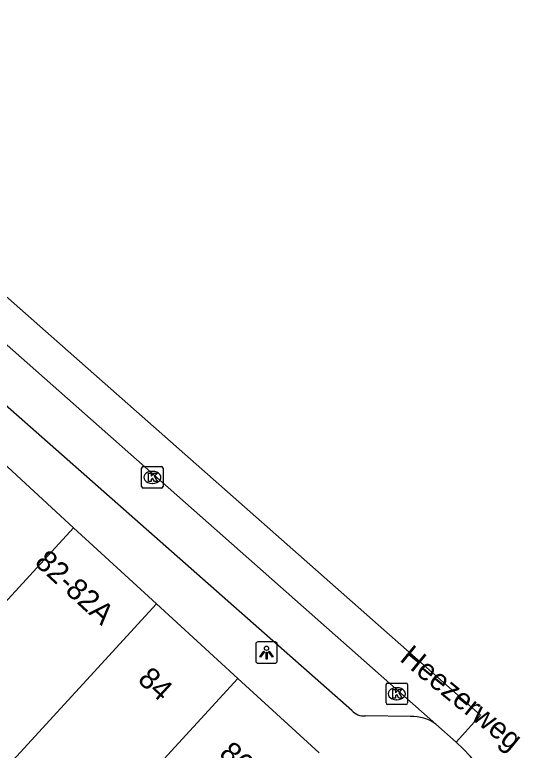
# Model space of a CAD drawing. Extents: x 161882 to 162509, y 381687 to 382379.
# Drawn here: x 162138.96 to 162162.53, y 382136.14 to 382170.45 of the extents above; entities that cross this region are included whole.
import ezdxf

# ---------------------------------------------------------------- set-up
doc = ezdxf.new("R2010")
doc.units = 0
for name, color, linetype in [('IMGEO_Kolk', 7, 'Continuous'), ('IMGEO_Lichtpunt', 7, 'Continuous'), ('IMGEO_Openbare_ruimte_label', 7, 'Continuous'), ('IMGEO_Pand', 7, 'Continuous'), ('IMGEO_Pand_nummerreeks', 7, 'Continuous'), ('IMGEO_Rijbaan_lokaal_gesloten', 7, 'Continuous'), ('IMGEO_Rijbaan_lokaal_open', 7, 'Continuous'), ('IMGEO_Voetpad_open', 7, 'Continuous')]:
    doc.layers.add(name, color=color, linetype=linetype)

msp = doc.modelspace()

# ---------------------------------------------------------------- linework, layer by layer
at = {"layer": 'IMGEO_Kolk'}
for p, q in [((162144.88, 382148.444), (162144.88, 382149.296)), ((162144.955, 382149.37), (162145.807, 382149.37)), ((162145.368, 382149.15), (162145.393, 382149.15)), ((162145.881, 382149.296), (162145.881, 382148.444)), ((162145.391, 382148.59), (162145.366, 382148.59)), ((162145.807, 382148.37), (162144.955, 382148.37)), ((162156.274, 382138.351), (162156.274, 382139.203)), ((162156.349, 382139.277), (162157.201, 382139.277)), ((162157.275, 382139.203), (162157.275, 382138.351)), ((162156.762, 382139.057), (162156.787, 382139.057)), ((162156.785, 382138.497), (162156.76, 382138.497)), ((162157.201, 382138.277), (162156.349, 382138.277))]:
    msp.add_line(p, q, dxfattribs=at)
for points in [[(162144.88, 382148.444), (162144.88, 382149.296)], [(162144.955, 382149.37), (162145.807, 382149.37)], [(162145.881, 382149.296), (162145.881, 382148.444)], [(162145.201, 382149.07), (162145.324, 382149.07), (162145.324, 382148.919), (162145.454, 382149.07), (162145.618, 382149.07), (162145.472, 382148.919), (162145.625, 382148.67), (162145.473, 382148.67), (162145.388, 382148.834), (162145.324, 382148.767), (162145.324, 382148.67), (162145.201, 382148.67), (162145.201, 382149.07)], [(162145.807, 382148.37), (162144.955, 382148.37)], [(162156.274, 382138.351), (162156.274, 382139.203)], [(162156.349, 382139.277), (162157.201, 382139.277)], [(162157.275, 382139.203), (162157.275, 382138.351)], [(162156.595, 382138.977), (162156.718, 382138.977), (162156.718, 382138.826), (162156.848, 382138.977), (162157.012, 382138.977), (162156.866, 382138.826), (162157.019, 382138.577), (162156.867, 382138.577), (162156.782, 382138.741), (162156.718, 382138.674), (162156.718, 382138.577), (162156.595, 382138.577), (162156.595, 382138.977)], [(162157.201, 382138.277), (162156.349, 382138.277)]]:
    msp.add_lwpolyline(points, dxfattribs=at)
for centre, start, end in [((162144.957, 382149.294), 91.552, 178.448), ((162144.957, 382149.294), 91.552, 178.448), ((162145.805, 382149.294), 1.552, 88.448), ((162145.805, 382149.294), 1.552, 88.448), ((162144.957, 382148.446), 181.552, 268.448), ((162144.957, 382148.446), 181.552, 268.448), ((162145.805, 382148.446), 271.552, 358.448), ((162145.805, 382148.446), 271.552, 358.448), ((162156.351, 382139.201), 91.552, 178.448), ((162156.351, 382139.201), 91.552, 178.448), ((162157.199, 382139.201), 1.552, 88.448), ((162157.199, 382139.201), 1.552, 88.448), ((162156.351, 382138.353), 181.552, 268.448), ((162156.351, 382138.353), 181.552, 268.448), ((162157.199, 382138.353), 271.552, 358.448), ((162157.199, 382138.353), 271.552, 358.448)]:
    msp.add_arc(centre, 0.0765, start, end, dxfattribs=at)
for centre, major_axis, ratio, start_param, end_param in [((162145.367, 382148.87), (-0.387, 0.002), 0.722429, 4.712389, 7.853982), ((162145.392, 382148.87), (-0.39, 0.002), 0.717154, 1.570796, 4.712389), ((162156.761, 382138.777), (-0.387, 0.002), 0.722429, 4.712389, 7.853982), ((162156.786, 382138.777), (-0.39, 0.002), 0.717154, 1.570796, 4.712389)]:
    msp.add_ellipse(centre, major_axis=major_axis, ratio=ratio, start_param=start_param, end_param=end_param, dxfattribs=at)
at = {"layer": 'IMGEO_Lichtpunt'}
for p, q in [((162150.203, 382141.103), (162150.203, 382140.296)), ((162150.203, 382141.103), (162150.203, 382140.296)), ((162151.105, 382141.198), (162150.297, 382141.198)), ((162151.105, 382141.198), (162150.297, 382141.198)), ((162151.199, 382140.296), (162151.199, 382141.103)), ((162151.199, 382140.296), (162151.199, 382141.103)), ((162150.297, 382140.202), (162151.105, 382140.202)), ((162150.297, 382140.202), (162151.105, 382140.202))]:
    msp.add_line(p, q, dxfattribs=at)
for points in [[(162150.577, 382140.767), (162150.616, 382140.739), (162150.428, 382140.477), (162150.39, 382140.504), (162150.577, 382140.767)], [(162150.679, 382140.719), (162150.726, 382140.719), (162150.726, 382140.397), (162150.679, 382140.397), (162150.679, 382140.719)], [(162150.789, 382140.739), (162150.827, 382140.766), (162151.014, 382140.504), (162150.975, 382140.476), (162150.789, 382140.739)]]:
    msp.add_lwpolyline(points, dxfattribs=at)
msp.add_circle((162150.702, 382140.901), 0.0994, dxfattribs=at)
for centre, start, end in [((162150.297, 382141.103), 90, 180), ((162150.297, 382141.103), 90, 180), ((162151.105, 382141.103), 0, 90), ((162151.105, 382141.103), 0, 90), ((162150.297, 382140.296), 180, 270), ((162150.297, 382140.296), 180, 270), ((162151.105, 382140.296), 270, 0), ((162151.105, 382140.296), 270, 360)]:
    msp.add_arc(centre, 0.0946, start, end, dxfattribs=at)
at = {"layer": 'IMGEO_Pand'}
for points in [[(162137.803, 382150.104), (162141.709, 382146.522)], [(162141.709, 382146.522), (162131.849, 382135.773)], [(162145.576, 382142.975), (162141.709, 382146.522)], [(162134.405, 382130.798), (162145.576, 382142.975)], [(162145.576, 382142.975), (162149.37, 382139.496)], [(162149.37, 382139.496), (162139.366, 382128.589)], [(162149.37, 382139.496), (162153.156, 382136.024)]]:
    msp.add_lwpolyline(points, dxfattribs=at)
at = {"layer": 'IMGEO_Rijbaan_lokaal_gesloten'}
for points in [[(162123.677, 382170.45), (162160.677, 382137.773), (162159.551, 382136.515)], [(162122.761, 382169.05), (162158.594, 382137.366)], [(162159.551, 382136.515), (162158.594, 382137.366)]]:
    msp.add_lwpolyline(points, dxfattribs=at)
at = {"layer": 'IMGEO_Rijbaan_lokaal_open'}
msp.add_lwpolyline([(162159.551, 382136.515), (162159.877, 382136.204)], dxfattribs=at)
msp.add_arc((162156.112, 382132.396), 5.355, 323.9539, 45.3295, dxfattribs=at)
at = {"layer": 'IMGEO_Voetpad_open'}
for points in [[(162154.673, 382138.002), (162123.53, 382165.475), (162123.255, 382166.055), (162123.234, 382167.756)], [(162157.422, 382137.712), (162155.314, 382137.743)]]:
    msp.add_lwpolyline(points, dxfattribs=at)
for centre, radius, start, end in [((162155.245, 382138.496), 0.756, 220.7893, 275.2078), ((162157.488, 382135.779), 1.934, 55.1377, 91.9668)]:
    msp.add_arc(centre, radius, start, end, dxfattribs=at)

# ---------------------------------------------------------------- texts
at = {"layer": 'IMGEO_Openbare_ruimte_label'}
msp.add_text('Heezerweg', height=1, rotation=320.8839, dxfattribs=at).set_placement((162156.867, 382140.342))
at = {"layer": 'IMGEO_Pand_nummerreeks'}
for s, rotation, p in [('82-82A', 317.4693, (162139.845, 382144.839)), ('84', 317.4768, (162144.648, 382139.377)), ('86', 317.4751, (162148.438, 382135.902))]:
    msp.add_text(s, height=1, rotation=rotation, dxfattribs=at).set_placement(p)

doc.saveas('drawing.dxf')
